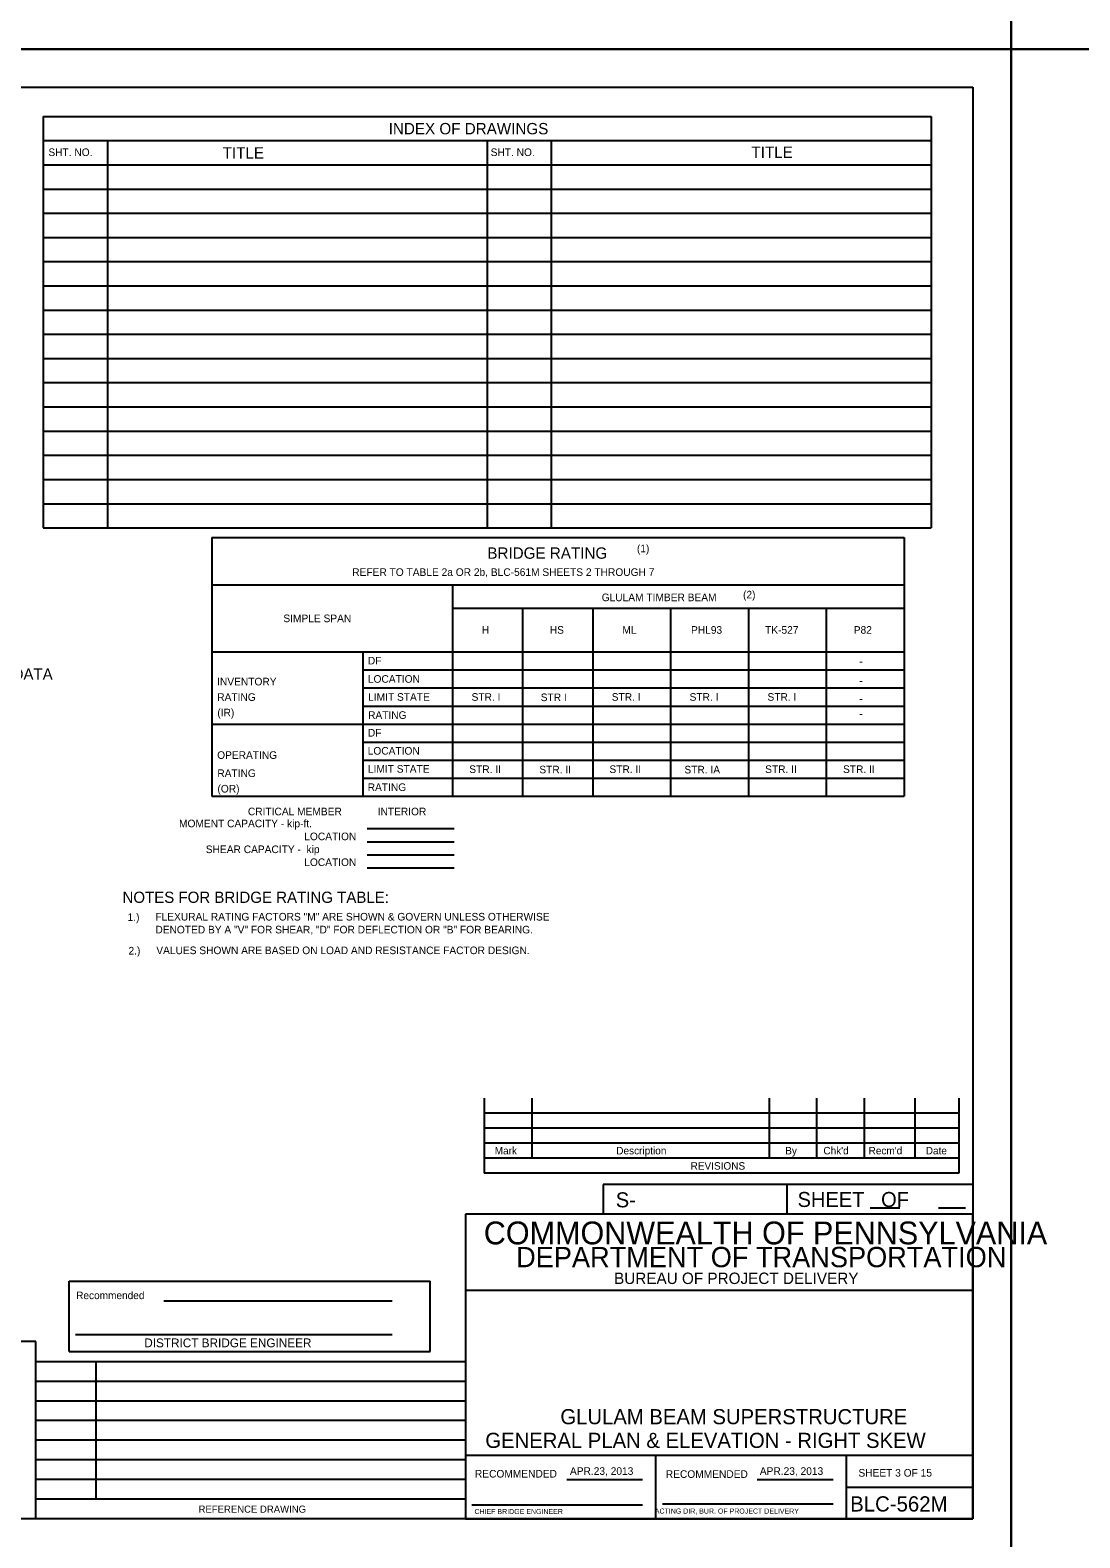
# Model space of a CAD drawing. Extents: x 638263 to 640391, y 293683 to 298655.
# Drawn here: x 638890 to 639304, y 296661 to 297255 of the extents above; entities that cross this region are included whole.
import ezdxf

# ---------------------------------------------------------------- set-up
doc = ezdxf.new("R2010")
doc.units = 0
for name, color, linetype in [('2', 7, 'Continuous'), ('4', 7, 'Continuous'), ('7', 7, 'Continuous'), ('PLT-BNDY', 7, 'Continuous')]:
    doc.layers.add(name, color=color, linetype=linetype)

msp = doc.modelspace()

# ---------------------------------------------------------------- linework, layer by layer
at = {"layer": '2'}
for p, q in [((638475.46, 297232.46), (639261.46, 297232.46)), ((639261.46, 297232.46), (639261.46, 296668.46)), ((639068.92, 296834.15), (639068.92, 296804.62)), ((639087.62, 296834.15), (639087.62, 296810.53)), ((639181.13, 296834.15), (639181.13, 296810.53)), ((639199.83, 296834.15), (639199.83, 296810.53)), ((639218.53, 296834.15), (639218.53, 296810.53)), ((639238.59, 296834.15), (639238.59, 296810.53)), ((639255.94, 296834.15), (639255.94, 296804.62)), ((639255.94, 296828.24), (639068.92, 296828.24)), ((639255.94, 296822.34), (639068.92, 296822.34)), ((639255.94, 296816.43), (639068.92, 296816.43)), ((639255.94, 296810.53), (639068.92, 296810.53)), ((639255.94, 296804.62), (639068.92, 296804.62)), ((639261.46, 296800.11), (639115.78, 296800.11)), ((639115.78, 296800.11), (639115.78, 296788.46)), ((639188.09, 296800.11), (639188.09, 296788.46)), ((639261.46, 296788.46), (639061.46, 296788.46)), ((639061.46, 296788.46), (639061.46, 296668.46)), ((639220.95, 296791), (639232.6, 296791)), ((639247.83, 296791), (639258.56, 296791)), ((639261.46, 296668.46), (639261.46, 296788.46)), ((638905.4, 296734.31), (638905.4, 296762.1)), ((638905.4, 296762.1), (639047.58, 296762.1)), ((639047.58, 296734.31), (639047.58, 296762.1)), ((639261.46, 296758.46), (639061.46, 296758.46)), ((638942.6, 296754.38), (639032.62, 296754.38)), ((638907.84, 296741.02), (639032.62, 296741.02)), ((638905.4, 296734.31), (639047.58, 296734.31)), ((639261.46, 296693.46), (639061.46, 296693.46)), ((639136.46, 296668.46), (639136.46, 296693.46)), ((639211.46, 296693.46), (639211.46, 296668.46)), ((639101.42, 296683.96), (639131.19, 296683.96)), ((639176.42, 296683.96), (639206.33, 296683.96)), ((639211.46, 296680.96), (639261.46, 296680.96)), ((639063.96, 296673.96), (639131.19, 296673.96)), ((639139.08, 296674.33), (639206.33, 296674.33)), ((639261.46, 296668.46), (638475.46, 296668.46)), ((639061.46, 296668.46), (639261.46, 296668.46))]:
    msp.add_line(p, q, dxfattribs=at)
at = {"layer": '4'}
for p, q in [((638895.05, 297220.97), (639245.05, 297220.97)), ((638895.05, 297220.97), (638895.05, 297058.86)), ((639245.05, 297220.97), (639245.05, 297058.86)), ((638895.05, 297211.44), (639070.05, 297211.44)), ((638920.52, 297211.44), (638920.52, 297058.86)), ((639070.05, 297211.44), (639245.05, 297211.44)), ((639070.05, 297211.44), (639070.05, 297058.86)), ((639095.21, 297211.44), (639095.21, 297058.86)), ((638895.05, 297201.9), (639070.05, 297201.9)), ((639070.05, 297201.9), (639245.05, 297201.9)), ((638895.05, 297192.36), (639070.05, 297192.36)), ((639070.05, 297192.36), (639245.05, 297192.36)), ((638895.05, 297182.83), (639070.05, 297182.83)), ((639070.05, 297182.83), (639245.05, 297182.83)), ((638895.05, 297173.29), (639070.05, 297173.29)), ((639070.05, 297173.29), (639245.05, 297173.29)), ((638895.05, 297163.76), (639070.05, 297163.76)), ((639070.05, 297163.76), (639245.05, 297163.76)), ((638895.05, 297154.22), (639070.05, 297154.22)), ((639070.05, 297154.22), (639245.05, 297154.22)), ((638895.05, 297144.68), (639070.05, 297144.68)), ((639070.05, 297144.68), (639245.05, 297144.68)), ((638895.05, 297135.15), (639070.05, 297135.15)), ((639070.05, 297135.15), (639245.05, 297135.15)), ((638895.05, 297125.61), (639070.05, 297125.61)), ((639070.05, 297125.61), (639245.05, 297125.61)), ((638895.05, 297116.08), (639070.05, 297116.08)), ((639070.05, 297116.08), (639245.05, 297116.08)), ((638895.05, 297106.54), (639070.05, 297106.54)), ((639070.05, 297106.54), (639245.05, 297106.54)), ((638895.05, 297097.01), (639070.05, 297097.01)), ((639070.05, 297097.01), (639245.05, 297097.01)), ((638895.05, 297087.47), (639070.05, 297087.47)), ((639070.05, 297087.47), (639245.05, 297087.47)), ((638895.05, 297077.93), (639070.05, 297077.93)), ((639070.05, 297077.93), (639245.05, 297077.93)), ((638895.05, 297068.4), (639070.05, 297068.4)), ((639070.05, 297068.4), (639245.05, 297068.4)), ((638895.05, 297058.86), (639245.05, 297058.86)), ((639021.04, 297002.91), (639234.35, 297002.91)), ((639021.04, 296995.8), (639234.35, 296995.8)), ((639021.04, 296988.68), (639234.35, 296988.68)), ((639021.04, 296974.45), (639234.35, 296974.45)), ((639021.04, 296967.33), (639234.35, 296967.33)), ((639021.04, 296960.22), (639234.35, 296960.22)), ((639022.83, 296940.43), (639057.1, 296940.43)), ((639022.83, 296935.11), (639057.1, 296935.11)), ((639022.83, 296930.06), (639057.1, 296930.06)), ((639022.83, 296924.88), (639057.1, 296924.88)), ((638892.25, 296738.31), (638754.05, 296738.31)), ((638892.25, 296668.46), (638892.25, 296738.31)), ((639061.46, 296730.34), (638892.25, 296730.34)), ((638915.96, 296676.19), (638915.96, 296730.34)), ((639061.46, 296722.6), (638892.25, 296722.6)), ((639061.46, 296714.87), (638892.25, 296714.87)), ((639061.46, 296707.13), (638892.25, 296707.13)), ((639061.46, 296699.4), (638892.25, 296699.4)), ((639061.46, 296691.66), (638892.25, 296691.66)), ((639061.46, 296683.93), (638892.25, 296683.93)), ((639061.46, 296676.19), (638892.25, 296676.19))]:
    msp.add_line(p, q, dxfattribs=at)
at = {"layer": '7'}
for p, q in [((638961.55, 297055.11), (638961.55, 296953.1)), ((638961.55, 297055.11), (639234.35, 297055.11)), ((639234.35, 297055.11), (639234.35, 296953.1)), ((638961.55, 297036.41), (639234.35, 297036.41)), ((639056.4, 297036.41), (639056.4, 296953.1)), ((639056.4, 297027.21), (639234.35, 297027.21)), ((639084.01, 297027.21), (639084.01, 296953.1)), ((639111.62, 297027.21), (639111.62, 296953.1)), ((639142.31, 297027.21), (639142.31, 296953.1)), ((639172.99, 297027.21), (639172.99, 296953.1)), ((639203.67, 297027.21), (639203.67, 296953.1)), ((638961.55, 297010.03), (639234.35, 297010.03)), ((639021.04, 297010.03), (639021.04, 296953.1)), ((638961.55, 296981.56), (639234.35, 296981.56)), ((638961.55, 296953.1), (639234.35, 296953.1))]:
    msp.add_line(p, q, dxfattribs=at)
at = {"layer": 'PLT-BNDY'}
for points in [[(638435.46, 297841.46), (639276.46, 297841.46), (639276.46, 297247.46), (638435.46, 297247.46)], [(639276.46, 297841.46), (640117.46, 297841.46), (640117.46, 297247.46), (639276.46, 297247.46)], [(638435.46, 297247.46), (639276.46, 297247.46), (639276.46, 296653.46), (638435.46, 296653.46)], [(639276.46, 297247.46), (640117.46, 297247.46), (640117.46, 296653.46), (639276.46, 296653.46)]]:
    msp.add_lwpolyline(points, close=True, dxfattribs=at)

# ---------------------------------------------------------------- texts
at = {"layer": '2'}
for s, height, p in [('MOMENT CAPACITY - kip-ft.', 3, (638948.64, 296940.9)), ('LOCATION', 3, (638997.99, 296935.81)), ('SHEAR CAPACITY -  kip', 3, (638959.2, 296930.73)), ('LOCATION', 3, (638997.99, 296925.64)), ('Mark', 2.952, (639073.02, 296812.03)), ('Description', 2.9523, (639120.92, 296812.03)), ('By', 2.952, (639187.49, 296812.03)), ("Chk'd", 2.952, (639202.52, 296812.03)), ("Recm'd", 2.953, (639220.33, 296812.03)), ('Date', 2.952, (639242.86, 296812.03)), ('REVISIONS', 2.952, (639150.2, 296806.01)), ('S-', 5.905, (639120.73, 296791.17)), ('COMMONWEALTH OF PENNSYLVANIA', 9, (639068.71, 296776.58)), ('DEPARTMENT OF TRANSPORTATION', 8.0002, (639081.46, 296767.58)), ('BUREAU OF PROJECT DELIVERY', 4.5, (639120.05, 296760.96)), ('Recommended', 2.9682, (638908.11, 296755)), ('GENERAL PLAN & ELEVATION - RIGHT SKEW', 5.9728, (639069.31, 296696.37)), ('APR.23, 2013', 3, (639102.67, 296685.77)), ('APR.23, 2013', 3, (639177.48, 296685.77)), ('SHEET 3 OF 15', 3, (639216.33, 296685.08)), ('BLC-562M', 6, (639213.08, 296671.33)), ('CHIEF BRIDGE ENGINEER', 2.0002, (639065.05, 296670.33)), ('  ACTING DIR, BUR. OF PROJECT DELIVERY', 2.0002, (639134.57, 296670.51))]:
    msp.add_text(s, height=height, dxfattribs=at).set_placement(p)
for s, height, rotation, p in [('SHEET   OF', 5.907, 360, (639192.35, 296791.31)), ('DISTRICT BRIDGE ENGINEER', 3.4629, 359.99999, (638934.95, 296736.04)), ('RECOMMENDED', 3, 360, (639065.23, 296684.71)), ('RECOMMENDED', 3, 360, (639140.44, 296684.58))]:
    msp.add_text(s, height=height, rotation=rotation, dxfattribs=at).set_placement(p)
at = {"layer": '4'}
for s, height, p in [('INDEX OF DRAWINGS', 4.4792, (639031.26, 297213.91)), ('SHT. NO.', 3, (638897.16, 297205.36)), ('TITLE', 4.479, (638965.83, 297204.37)), ('SHT. NO.', 3, (639071.42, 297205.36)), ('TITLE', 4.479, (639174.17, 297204.63)), ('BRIDGE RATING', 4.4792, (639070.11, 297046.7)), ('(1)', 3, (639129.06, 297049.25)), ('REFER TO TABLE 2a OR 2b, BLC-561M SHEETS 2 THROUGH 7', 3, (639016.89, 297039.93)), ('GLULAM TIMBER BEAM', 3, (639115.17, 297029.98)), ('(2)', 3, (639170.86, 297031.05)), ('SIMPLE SPAN', 3, (638989.75, 297021.71)), ('H', 3, (639067.96, 297017.15)), ('HS', 3, (639094.73, 297017.15)), ('ML', 3, (639123.32, 297017.15)), ('PHL93', 3, (639150.37, 297017.15)), ('TK-527', 3, (639179.56, 297017.15)), ('P82', 3, (639214.49, 297017.15)), ('DF', 3, (639023.05, 297005.04)), ('-', 3, (639216.68, 297004.82)), ('HYDRAULIC DATA', 4.4292, (638847.2, 296999.04)), ('LOCATION', 3, (639023.05, 296997.85)), ('INVENTORY', 3, (638963.66, 296996.8)), ('-', 3, (639216.68, 296997.21)), ('RATING', 3, (638963.7, 296990.7)), ('LIMIT STATE', 3, (639023.16, 296990.74)), ('STR. I', 3, (639063.91, 296990.74)), ('STR I', 3, (639091.15, 296990.61)), ('STR. I', 3, (639119.13, 296990.75)), ('STR. I', 3, (639149.81, 296990.75)), ('STR. I', 3, (639180.5, 296990.75)), ('-', 3, (639216.68, 296990.1)), ('(IR)', 3, (638963.74, 296984.59)), ('RATING', 3, (639023.13, 296983.62)), ('-', 3, (639216.68, 296984.19)), ('DF', 3, (639023.05, 296976.63)), ('OPERATING', 3, (638963.67, 296967.85)), ('LOCATION', 3, (639022.98, 296969.52)), ('LIMIT STATE', 3, (639023.06, 296962.41)), ('STR. II', 3, (639063, 296962.28)), ('STR. II', 3, (639090.61, 296962.15)), ('STR. II', 3, (639118.22, 296962.29)), ('STR. IA', 3, (639147.77, 296962.12)), ('STR. II', 3, (639179.59, 296962.29)), ('STR. II', 3, (639210.27, 296962.29)), ('RATING', 3, (638963.74, 296960.71)), ('(OR)', 3, (638963.78, 296954.6)), ('RATING', 3, (639022.98, 296955.2)), ('CRITICAL MEMBER', 3, (638975.78, 296945.62)), ('INTERIOR', 3, (639026.91, 296945.62)), ('NOTES FOR BRIDGE RATING TABLE:', 4.4292, (638926.37, 296911.11)), ('1.)', 3, (638928.38, 296904.02)), ('FLEXURAL RATING FACTORS "M" ARE SHOWN & GOVERN UNLESS OTHERWISE', 3, (638939.33, 296904.17)), ('DENOTED BY A "V" FOR SHEAR, "D" FOR DEFLECTION OR "B" FOR BEARING.', 3, (638939.33, 296899.09)), ('2.)', 3, (638928.74, 296890.78)), ('VALUES SHOWN ARE BASED ON LOAD AND RESISTANCE FACTOR DESIGN.', 3, (638939.69, 296890.92)), ('GLULAM BEAM SUPERSTRUCTURE', 5.9728, (639098.89, 296705.71))]:
    msp.add_text(s, height=height, dxfattribs=at).set_placement(p)
msp.add_text('REFERENCE DRAWING', height=2.8082, rotation=360, dxfattribs=at).set_placement((638956.34, 296670.86))

doc.saveas('drawing.dxf')
